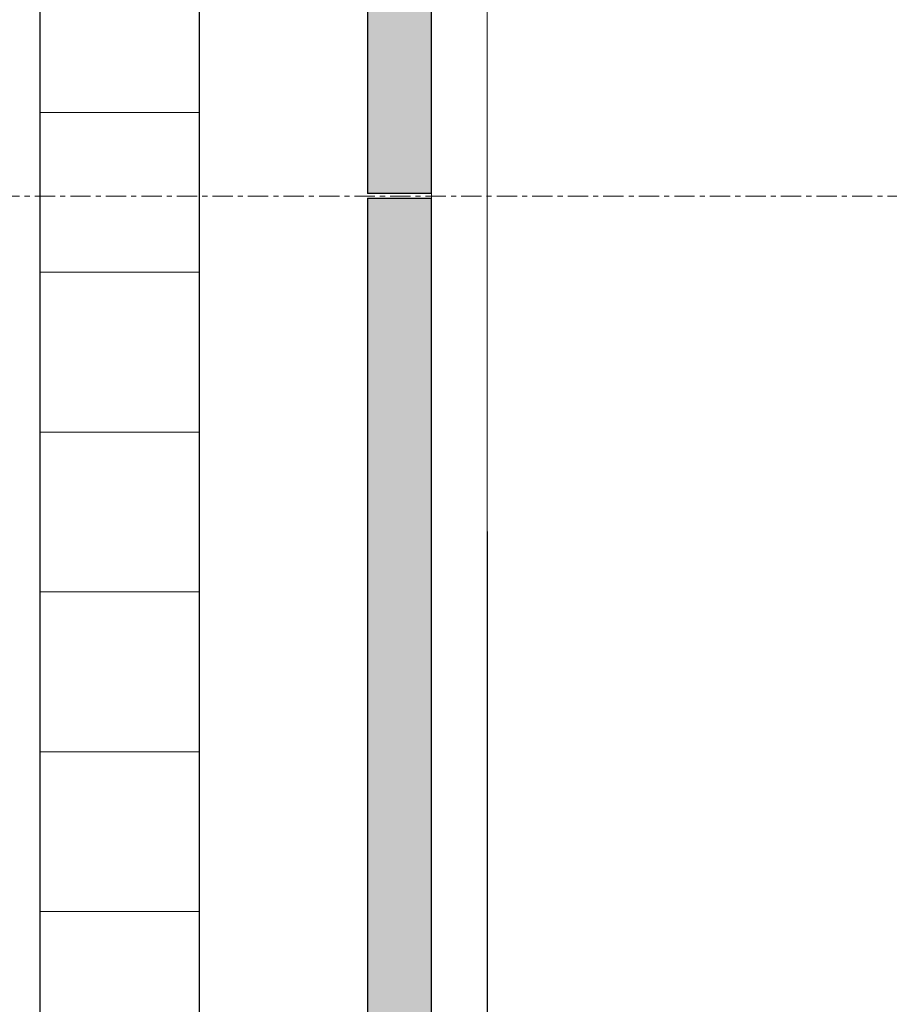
# Model space of a CAD drawing. Header units: millimetres. Extents: x 3625 to 132892, y -52547 to 67182.
# Tile 283 of 348: x 83038 to 83582, y 18822 to 19439. Entities that reach past the tile are written whole.
import ezdxf

# ---------------------------------------------------------------- set-up
doc = ezdxf.new("R2010")
doc.units = ezdxf.units.MM
doc.linetypes.add('stramien', pattern=[22.225, 12.7, -3.175, 3.175, -3.175])
doc.layers.add('A-GLAZ', color=6, linetype='Continuous', lineweight=18)
doc.layers.add('S-GRID', color=1, linetype='Continuous', lineweight=18)

# ---------------------------------------------------------------- blocks, each defined once
blk = doc.blocks.new('31_KA_Houten kozijn metselwerkgevel met draaiend deel verdieping - 31_KA_Houten kozijn metselwerkgevel met draaiend deel verdieping-V235-Plotview plafond begane grond - 1 op 100')
at = {"layer": 'A-GLAZ'}
blk.add_line((706.5, -210.1), (-706.5, -210.1), dxfattribs=at)
blk = doc.blocks.new('31_KA_Dubbel houten kozijn metselwerkgevel met vluchtdeur noordgevel begane grond - 31_KA_Dubbel houten kozijn metselwerkgevel met vluchtdeur noordgevel begane grond-12182800-Plotview plafond begane grond - 1 op 100')
at = {"layer": 'A-GLAZ'}
h = blk.add_hatch(dxfattribs=at)
h.set_pattern_fill('FP_413', color=256, style=0, pattern_type=2)
h.set_pattern_definition([(270, (9180.44, 54611.6), (100, 6e-15), [])])
h.paths.add_polyline_path([(-1558.16, -30), (1548.5, -30), (1548.5, 70), (-1558.16, 70), (-1558.16, 2.05)], flags=0)
at = {"layer": 'A-GLAZ', "lineweight": 25}
h = blk.add_hatch(color=256, dxfattribs=at)
h.paths.add_polyline_path([(-1558.16, -135), (-1558.16, -175), (-1.34, -175), (-1.34, -135), (-1305.47, -135)], flags=0)
h.paths.add_polyline_path([(1.66, -175), (1548.5, -175), (1548.5, -135), (1.66, -135)], flags=0)
for p, q in [((1548.5, 70), (-1558.16, 70)), ((-1558.16, -30), (1548.5, -30)), ((-1.34, -135), (-1558.16, -135)), ((-1.34, -135), (-1.34, -175)), ((1548.5, -135), (1.66, -135)), ((1.66, -175), (1.66, -135)), ((-1558.16, -175), (-1.34, -175)), ((1.66, -175), (1548.5, -175))]:
    blk.add_line(p, q, dxfattribs=at)
at = {"layer": 'A-GLAZ'}
for p, q in [((1.66, -175), (-1.34, -175)), ((-1568.33, -210), (1568.33, -210))]:
    blk.add_line(p, q, dxfattribs=at)

msp = doc.modelspace()

# ---------------------------------------------------------------- linework, layer by layer
at = {"layer": 'S-GRID', "linetype": 'stramien'}
msp.add_line((27284.67, 19328.2), (93295.24, 19328.2), dxfattribs=at)

# ---------------------------------------------------------------- block references
at = {"layer": 'A-GLAZ', "lineweight": 25, "rotation": 89.99999999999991}
for name, p in [('31_KA_Dubbel houten kozijn metselwerkgevel met vluchtdeur noordgevel begane grond - 31_KA_Dubbel houten kozijn metselwerkgevel met vluchtdeur noordgevel begane grond-12182800-Plotview plafond begane grond - 1 op 100', (83120.24, 19328.2)), ('31_KA_Houten kozijn metselwerkgevel met draaiend deel verdieping - 31_KA_Houten kozijn metselwerkgevel met draaiend deel verdieping-V235-Plotview plafond begane grond - 1 op 100', (83120.24, 18411.87))]:
    msp.add_blockref(name, p, dxfattribs=at)

doc.saveas('drawing.dxf')
